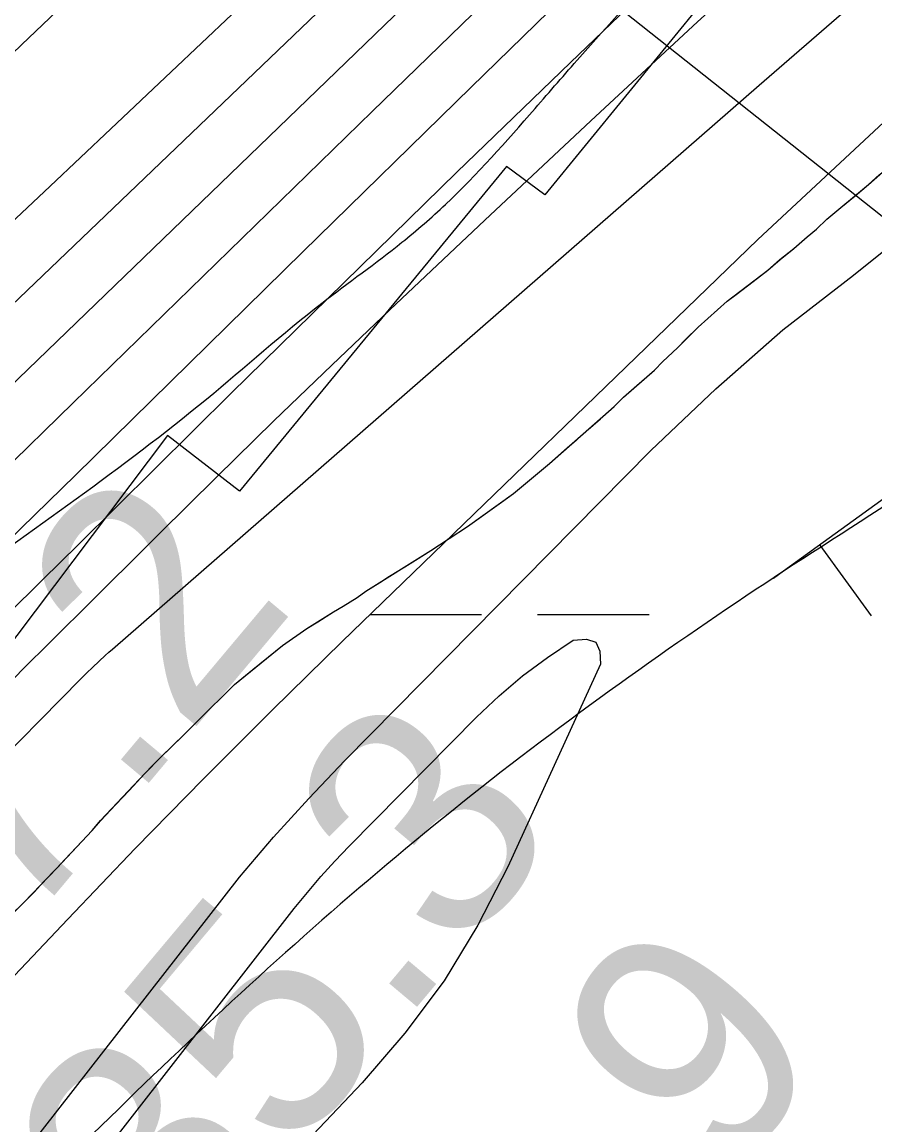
# Model space of a CAD drawing. Extents: x 3297735 to 3335592, y 670436 to 695807.
# Drawn here: x 3316659.5 to 3316903.6, y 685149.8 to 685465.4 of the extents above; entities that cross this region are included whole.
import ezdxf

# ---------------------------------------------------------------- set-up
doc = ezdxf.new("R2010")
doc.units = 0
for name, color, linetype in [('V-BORW-LINE', 7, 'Continuous'), ('V-RIVR-EDGE', 7, 'Continuous'), ('V-RIVR-RANG', 7, 'Continuous'), ('V-ROAD-CNTR', 7, 'Continuous'), ('V-RRAP-RVMT', 7, 'Continuous'), ('V-SITE-VEGE', 7, 'Continuous'), ('V-TOPO-DPTH', 7, 'Continuous'), ('V-TOPO-MAJR', 7, 'Continuous'), ('V-TOPO-MINR', 7, 'Continuous'), ('V-TOPO-WATR', 7, 'Continuous'), ('V-WETL-SWMP', 7, 'Continuous')]:
    doc.layers.add(name, color=color, linetype=linetype)

msp = doc.modelspace()

# ---------------------------------------------------------------- linework, layer by layer
at = {"layer": 'V-BORW-LINE'}
msp.add_line((3316887.87, 685315.76), (3316902.52, 685295.5), dxfattribs=at)
msp.add_lwpolyline([(3316964.58, 685213.63), (3316984.96, 685238.42), (3317039.84, 685309.76), (3317050.82, 685326.2), (3317054.83, 685334.95), (3317057.06, 685343.91), (3317056.93, 685351.95), (3317053.72, 685364.27), (3317049.18, 685376.6), (3317043.14, 685397.31), (3317039.1, 685406.25), (3317036.4, 685409.51), (3317033.08, 685411.64), (3317025.81, 685412.8), (3317019.08, 685411.43), (3317006.7, 685404.96), (3316969.6, 685374.9), (3316923.55, 685341.55), (3316877.47, 685308.24), (3316874.62, 685306.21)], dxfattribs=at)
msp.add_spline([(3316061.01, 684544.36), (3316135.34, 684614.19), (3316346.29, 684828.49), (3316466.3, 684935.52), (3316626.3, 685093.57), (3316788.38, 685244.33), (3316877.47, 685308.24), (3316969.6, 685374.9), (3317033.08, 685411.64), (3317049.18, 685376.6), (3317057.06, 685343.91), (3317039.84, 685309.76), (3316928.31, 685169.53), (3316829.65, 685056.06), (3316730.33, 684938.36), (3316434.29, 684621.25), (3316410.65, 684596.16), (3316253.94, 684422.11), (3316103.33, 684269.5), (3316073.91, 684247.09), (3315985.73, 684193.77), (3315930.13, 684161.55), (3315892.39, 684158.56), (3315864.27, 684183.3), (3315846.92, 684211.68), (3315835.32, 684240.32), (3315902.79, 684341.51), (3315992.43, 684454.77), (3316024.29, 684502.77), (3316061.01, 684544.36)], degree=3, dxfattribs=at)
at = {"layer": 'V-RIVR-EDGE'}
msp.add_spline([(3314332.49, 682283.88), (3314344.9, 682287.34), (3314358.11, 682294.67), (3314374.42, 682306.27), (3314394.23, 682317.08), (3314408.21, 682327.13), (3314425.7, 682339.88), (3314434.25, 682347.62), (3314443.2, 682360.39), (3314457.6, 682381.68), (3314472.41, 682411.9), (3314491.89, 682447.14), (3314503.96, 682468.44), (3314519.93, 682495.54), (3314540.57, 682530.4), (3314569.78, 682579.57), (3314586.92, 682612.5), (3314605.25, 682653.56), (3314623.97, 682696.17), (3314633.36, 682728.33), (3314641.57, 682755.46), (3314653.64, 682774.82), (3314666.86, 682788.36), (3314689.79, 682808.86), (3314699.9, 682821.24), (3314716.62, 682840.2), (3314742.69, 682874.26), (3314774.59, 682914.13), (3314793.27, 682940.45), (3314809.22, 682961.74), (3314829.46, 682991.55), (3314848.16, 683027.19), (3314871.52, 683064.75), (3314895.3, 683112.39), (3314930.72, 683167.75), (3314952.14, 683204.16), (3315057.23, 683357.85), (3315078.23, 683381.84), (3315092.99, 683392.28), (3315101.15, 683395.75), (3315113.56, 683398.05), (3315130.23, 683396.45), (3315136.44, 683396.05), (3315142.65, 683398.75), (3315151.58, 683404.93), (3315172.97, 683426.6), (3315192.78, 683442.06), (3315207.17, 683456.37), (3315216.51, 683472.25), (3315223.52, 683484.25), (3315237.14, 683502.83), (3315242.2, 683511.35), (3315243.01, 683524.54), (3315244.19, 683529.19), (3315255.48, 683547.77), (3315279.6, 683579.13), (3315294, 683598.87), (3315305.28, 683613.19), (3315309.97, 683627.14), (3315311.93, 683637.22), (3315317.77, 683644.96), (3315323.59, 683648.05), (3315323.6, 683652.31), (3315326.33, 683655.8), (3315330.61, 683660.83), (3315336.05, 683665.85), (3315339.95, 683675.54), (3315343.47, 683686.39), (3315346.59, 683695.69), (3315347.02, 683710.43), (3315347.43, 683722.45), (3315345.14, 683737.19), (3315345.17, 683749.99), (3315346.75, 683761.23), (3315349.48, 683764.32), (3315349.87, 683767.43), (3315354.17, 683779.05), (3315358.47, 683794.55), (3315362.36, 683800.36), (3315370.14, 683808.48), (3315374.42, 683815.84), (3315383.4, 683837.92), (3315387.32, 683854.98), (3315386.95, 683864.67), (3315385.03, 683871.27), (3315388.14, 683875.14), (3315392.8, 683876.29), (3315394.75, 683880.94), (3315403.32, 683896.43), (3315419.29, 683923.54), (3315433.69, 683947.55), (3315437.2, 683954.52), (3315436.83, 683961.11), (3315438, 683964.99), (3315450.86, 683988.61), (3315458.62, 683992.47), (3315462.51, 683995.17), (3315464.08, 684002.54), (3315468.77, 684016.49), (3315478.5, 684033.53), (3315498.34, 684056.75), (3315513.5, 684070.67), (3315521.28, 684082.29), (3315523.23, 684087.32), (3315534.89, 684097.76), (3315545.01, 684110.54), (3315557.06, 684124.08), (3315577.68, 684151.17), (3315590.51, 684164.33), (3315598.31, 684180.21), (3315604.16, 684192.6), (3315609.61, 684201.51), (3315623.63, 684224.74), (3315637.65, 684249.92), (3315651.66, 684270.43), (3315661.01, 684285.92), (3315665.69, 684296.38), (3315668.82, 684306.85), (3315671.54, 684310.72), (3315680.49, 684322.72), (3315685.93, 684326.58), (3315687.49, 684332.01), (3315687.51, 684337.44), (3315690.62, 684340.92), (3315706.17, 684356.78), (3315715.11, 684366.84), (3315728.72, 684382.71), (3315735.34, 684392), (3315740.79, 684400.13), (3315746.24, 684410.2), (3315754.02, 684419.87), (3315767.64, 684436.9), (3315797.18, 684465.14), (3315824.41, 684496.87), (3315835.68, 684508.87), (3315845.4, 684518.93), (3315855.91, 684533.25), (3315917.34, 684595.92), (3315957, 684638.09), (3315987.3, 684659.73), (3316015.28, 684684.48), (3316035.1, 684702.27), (3316044.05, 684713.5), (3316063.1, 684733.62), (3316100.42, 684768.43), (3316125.29, 684791.63), (3316138.51, 684803.62), (3316150.97, 684823.37), (3316159.55, 684843.13), (3316165.42, 684865.99), (3316173.99, 684881.48), (3316197.71, 684908.18), (3316229.61, 684945.33), (3316249.82, 684965.06), (3316275.47, 684987.88), (3316301.52, 685015.35), (3316311.24, 685022.31), (3316314.74, 685028.11), (3316324.84, 685037.01), (3316331.06, 685041.26), (3316337.27, 685045.12), (3316343.88, 685050.92), (3316349.72, 685059.83), (3316371.5, 685083.43), (3316388.59, 685096.18), (3316398.7, 685107.41), (3316416.19, 685122.87), (3316443.39, 685146.08), (3316453.89, 685155.74), (3316462.82, 685158.82), (3316468.64, 685163.46), (3316479.54, 685177.01), (3316494.69, 685189.77), (3316513.34, 685202.13), (3316536.65, 685221.08), (3316559.19, 685238.47), (3316587.17, 685262.45), (3316636.9, 685301.49), (3316712.28, 685357.54), (3316745.31, 685384.99), (3316768.23, 685402.39), (3316780.67, 685413.21), (3316806.33, 685440.68), (3316819.16, 685455.39), (3316844.44, 685481.7), (3316866.97, 685499.48), (3316882.51, 685511.08), (3316905.85, 685537.39), (3316931.9, 685564.08), (3316969.21, 685598.5), (3316985.92, 685613.59), (3317001.86, 685628.67), (3317017.8, 685644.53), (3317028.68, 685652.65), (3317037.23, 685661.16), (3317052.77, 685673.53), (3317075.3, 685687.82), (3317092.39, 685696.31), (3317103.26, 685703.27), (3317111.03, 685709.84), (3317130.87, 685733.84), (3317147.6, 685754.74), (3317177.16, 685789.18), (3317206.31, 685816.64), (3317272.79, 685885.12), (3317325.67, 685938.89), (3317356.77, 685972.16), (3317386.71, 686002.34), (3317409.64, 686022.45), (3317459.38, 686063.82), (3317493.18, 686088.94), (3317516.11, 686108.66), (3317520.01, 686116.02), (3317520.41, 686123), (3317527.04, 686135.78), (3317538.34, 686157.08), (3317553.89, 686174.89), (3317576.04, 686194.22), (3317585.76, 686203.89), (3317597.05, 686222.09), (3317609.5, 686237.57), (3317632.05, 686261.95), (3317642.16, 686270.84), (3317659.25, 686280.88), (3317668.58, 686290.17), (3317678.68, 686299.45), (3317692.67, 686308.33), (3317712.1, 686324.19), (3317733.86, 686344.3), (3317749.03, 686362.49), (3317772.75, 686387.25), (3317794.13, 686406.59), (3317815.49, 686421.66), (3317821.72, 686429.79), (3317831.45, 686444.5), (3317837.3, 686456.89), (3317843.89, 686458.43), (3317852.43, 686461.9), (3317865.64, 686468.46), (3317881.56, 686479.28), (3317892.45, 686489.33), (3317902.56, 686501.72), (3317906.85, 686510.63), (3317912.32, 686528.84), (3317916.61, 686539.69), (3317920.89, 686544.72), (3317931.77, 686551.67), (3317955.46, 686567.51), (3317973.73, 686582.98), (3317979.95, 686591.88), (3317987.35, 686602.72), (3318007.57, 686624.78), (3318020.39, 686634.83), (3318018.46, 686637.55), (3318030.91, 686653.42), (3318034.78, 686650.69), (3318039.45, 686656.89), (3318050.33, 686664.62), (3318082.55, 686680.82), (3318124.1, 686700.89), (3318142.75, 686715.97), (3318149.36, 686724.09), (3318148.6, 686727.59), (3318152.1, 686732.62), (3318161.82, 686744.62), (3318168.45, 686756.23), (3318174.67, 686766.3), (3318184.4, 686779.46), (3318196.08, 686795.33), (3318211.63, 686812.75), (3318220.97, 686823.97), (3318223.7, 686833.27), (3318227.6, 686840.63), (3318232.66, 686847.21), (3318235.79, 686857.67), (3318240.07, 686864.64), (3318252.91, 686883.22), (3318274.69, 686907.6), (3318298.01, 686928.49), (3318327.13, 686944.7), (3318349.26, 686951.63), (3318362.06, 686955.09), (3318370.22, 686961.27), (3318383.46, 686983.73), (3318391.25, 686996.51), (3318395.14, 686999.99), (3318401.73, 686999.97), (3318407.55, 687001.12), (3318412.6, 687003.82), (3318416.49, 687008.86), (3318422.71, 687016.98), (3318440.6, 687037.49), (3318448.75, 687040.19), (3318453.03, 687042.89), (3318455.76, 687051.42), (3318462.38, 687060.32), (3318484.92, 687082.76), (3318499.31, 687098.23), (3318510.59, 687111), (3318518.77, 687124.94), (3318525, 687134.62), (3318537.83, 687148.55), (3318566.2, 687172.14), (3318582.53, 687190.71), (3318592.64, 687203.1), (3318612.48, 687228.64), (3318628.44, 687251.87), (3318642.05, 687266.57), (3318646.35, 687279.75), (3318655.68, 687290.58), (3318665.01, 687298.71), (3318672.79, 687309.16), (3318676.7, 687321.17), (3318685.65, 687333.94), (3318691.49, 687344.4), (3318699.27, 687352.91), (3318716.37, 687367.22), (3318716.79, 687379.24), (3318717.6, 687392.04), (3318724.22, 687404.82), (3318732, 687415.66), (3318742.88, 687423.77), (3318760.35, 687430.71), (3318770.05, 687431.07), (3318780.9, 687428.33), (3318786.73, 687436.46), (3318804.23, 687454.26), (3318817.46, 687473.23), (3318829.91, 687487.55), (3318848.96, 687509.6), (3318869.19, 687534.37), (3318894.08, 687564.56), (3318929.49, 687611.78), (3318945.82, 687629.19), (3318962.93, 687646.99), (3318977.7, 687660.53), (3318993.65, 687679.88), (3319024.36, 687709.28), (3319059.37, 687753.01), (3319086.2, 687782.03), (3319108.76, 687809.51), (3319125.86, 687827.3), (3319135.21, 687842.41), (3319146.89, 687859.44), (3319161.67, 687877.63), (3319172.56, 687889.63), (3319185.79, 687908.6), (3319206.81, 687940.73), (3319238.34, 687987.58), (3319258.18, 688014.29), (3319282.31, 688048.74), (3319299.82, 688074.29), (3319310.71, 688085.9), (3319319.65, 688093.25), (3319326.26, 688101.37), (3319337.16, 688116.08), (3319351.92, 688127.68), (3319358.93, 688137.36), (3319372.55, 688156.33), (3319390.83, 688181.1), (3319409.12, 688207.04), (3319418.85, 688220.59), (3319428.57, 688231.03), (3319452.68, 688254.63), (3319466.67, 688269.33), (3319477.96, 688285.59), (3319487.29, 688294.49), (3319498.17, 688304.55), (3319498.19, 688312.3), (3319502.08, 688317.33), (3319523.48, 688343.65), (3319546.04, 688372.29), (3319572.1, 688405.58), (3319583.39, 688420.29), (3319604.77, 688443.12), (3319614.49, 688453.95), (3319630.05, 688470.2), (3319645.61, 688490.33), (3319664.28, 688513.94), (3319677.9, 688534.07), (3319689.59, 688553.04), (3319707.1, 688579.37), (3319721.91, 688607.25)], degree=3, dxfattribs=at)
at = {"layer": 'V-RIVR-RANG'}
msp.add_line((3317213.45, 685165.39), (3316398.91, 685812.02), dxfattribs=at)
at = {"layer": 'V-ROAD-CNTR'}
msp.add_spline([(3318355.38, 686051.3), (3318152.32, 685849.21), (3317971.77, 685680.36), (3317879.74, 685589.85), (3317723.99, 685436.46), (3317466.16, 685164.57), (3316895.44, 684580.91), (3316387.02, 684055.72), (3316009.45, 683669.58), (3315932.19, 683586.32), (3315870.39, 683508.68), (3315498.43, 682865.39)], degree=3, dxfattribs=at)
at = {"layer": 'V-RRAP-RVMT'}
for p, q in [((3316874.41, 685495.83), (3316809.14, 685415.98)), ((3316798.18, 685424.07), (3316721.76, 685331.19)), ((3316809.14, 685415.98), (3316798.18, 685424.07)), ((3316701.14, 685347.09), (3316637.01, 685262.13)), ((3316721.76, 685331.19), (3316701.14, 685347.09))]:
    msp.add_line(p, q, dxfattribs=at)
at = {"layer": 'V-SITE-VEGE'}
msp.add_lwpolyline([(3316652.15, 685205.89), (3316660.13, 685213.51), (3316669.49, 685223.25), (3316679.55, 685234.05), (3316681.97, 685236.89), (3316694.62, 685250.34), (3316699.31, 685255.13), (3316705.9, 685261.51), (3316709.71, 685265.4), (3316720.3, 685275.86), (3316734.03, 685287.05), (3316740.99, 685291.86), (3316748.65, 685296.67), (3316751.44, 685298.28), (3316755.45, 685300.78), (3316757.88, 685302.56), (3316776.52, 685314.15), (3316786.96, 685321.1), (3316800.18, 685330.53), (3316810.44, 685339.05), (3316829.02, 685355.38), (3316831.62, 685358.04), (3316840.48, 685365.84), (3316842.91, 685368.32), (3316847.07, 685372.22), (3316852.97, 685378.07), (3316861.31, 685385.52), (3316872.96, 685394.41), (3316876.44, 685397.43), (3316880.43, 685400.63), (3316884.25, 685404), (3316886.86, 685406.13), (3316889.81, 685408.97), (3316901.8, 685418.91), (3316907.36, 685423.88)], dxfattribs=at)
at = {"layer": 'V-TOPO-DPTH'}
for points in [[(3317584.1, 686219.37), (3317262.46, 685906.6), (3317261.73, 685905.88), (3316932.8, 685587.62), (3316884.46, 685540.75), (3316836.19, 685493.82), (3316788.02, 685446.78), (3316739.91, 685399.68), (3316674.78, 685335.76), (3316659.29, 685320.56), (3316643.81, 685305.36), (3316628.32, 685290.16), (3316612.84, 685274.95), (3316538.87, 685202.28), (3316486.2, 685150.95), (3316433.27, 685099.9)], [(3317584.1, 686219.37), (3317262.46, 685906.6), (3317261.73, 685905.88), (3316932.8, 685587.62), (3316884.46, 685540.75), (3316836.19, 685493.82), (3316788.02, 685446.78), (3316739.91, 685399.68), (3316674.78, 685335.76), (3316659.29, 685320.56), (3316643.81, 685305.36), (3316628.32, 685290.16), (3316612.84, 685274.95), (3316538.87, 685202.28), (3316486.2, 685150.95), (3316433.27, 685099.9)], [(3317288.86, 685975.78), (3317264.15, 685951.09), (3317239.37, 685926.47), (3317214.46, 685901.99), (3317189.47, 685877.58), (3317089.24, 685780.19), (3317014.04, 685707.19), (3316938.78, 685634.24), (3316863.46, 685561.36), (3316788.09, 685488.53), (3316664.05, 685368.79), (3316641.74, 685347.25), (3316619.43, 685325.71), (3316597.13, 685304.16), (3316574.83, 685282.61), (3316552.5, 685261.1), (3316530.12, 685239.63), (3316507.67, 685218.24), (3316485.18, 685196.9), (3316477.05, 685189.22), (3316450.51, 685164.02)], [(3316450.51, 685164.02), (3316477.05, 685189.22), (3316485.18, 685196.9), (3316507.67, 685218.24), (3316530.12, 685239.63), (3316552.5, 685261.1), (3316574.83, 685282.61), (3316597.13, 685304.16), (3316619.43, 685325.71), (3316641.74, 685347.25), (3316664.05, 685368.79), (3316788.09, 685488.53), (3316863.46, 685561.36), (3316938.78, 685634.24), (3317014.04, 685707.19), (3317089.24, 685780.19), (3317189.47, 685877.58), (3317214.46, 685901.99), (3317239.37, 685926.47), (3317264.15, 685951.09), (3317288.86, 685975.78)], [(3316456.91, 685259.3), (3316535.75, 685338.64), (3316551.27, 685354.15), (3316566.85, 685369.58), (3316582.54, 685384.91), (3316598.29, 685400.17), (3316659.33, 685458.88), (3316705.79, 685503.3), (3316752.42, 685547.55), (3316799.3, 685591.53), (3316846.35, 685635.32), (3316992.24, 685770.35)], [(3316992.24, 685770.35), (3316846.35, 685635.32), (3316799.3, 685591.53), (3316752.42, 685547.55), (3316705.79, 685503.3), (3316659.33, 685458.88), (3316598.29, 685400.17), (3316582.54, 685384.91), (3316566.85, 685369.58), (3316551.27, 685354.15), (3316535.75, 685338.64), (3316456.91, 685259.3)], [(3316400.69, 685158.75), (3316585.96, 685341.05), (3316589.43, 685344.45), (3316592.92, 685347.84), (3316596.42, 685351.21), (3316599.94, 685354.56), (3316612.83, 685366.82), (3316622.81, 685376.28), (3316632.8, 685385.74), (3316642.79, 685395.19), (3316652.8, 685404.62), (3316667.51, 685418.47), (3316684.87, 685434.84), (3316702.21, 685451.22), (3316719.53, 685467.62), (3316736.84, 685484.04), (3316950.06, 685686.49)], [(3316950.06, 685686.49), (3316736.84, 685484.04), (3316719.53, 685467.62), (3316702.21, 685451.22), (3316684.87, 685434.84), (3316667.51, 685418.47), (3316652.8, 685404.62), (3316642.79, 685395.19), (3316632.8, 685385.74), (3316622.81, 685376.28), (3316612.83, 685366.82), (3316599.94, 685354.56), (3316596.42, 685351.21), (3316592.92, 685347.84), (3316589.43, 685344.45), (3316585.96, 685341.05), (3316400.69, 685158.75)], [(3316479.18, 685099.49), (3316656.17, 685276.61), (3316661.19, 685281.63), (3316666.22, 685286.65), (3316671.25, 685291.66), (3316676.29, 685296.67), (3316698.81, 685319.08), (3316715.17, 685335.22), (3316731.61, 685351.29), (3316748.17, 685367.23), (3316764.81, 685383.09), (3316791.91, 685408.71), (3316822.28, 685437.18), (3316852.82, 685465.47), (3316883.61, 685493.49), (3316914.57, 685521.33)]]:
    msp.add_lwpolyline(points, dxfattribs=at)
at = {"layer": 'V-TOPO-MAJR'}
msp.add_lwpolyline([(3316299.89, 684505.74), (3316591.95, 685054.41), (3316721.78, 685220.7), (3316731.48, 685232.14), (3316741.57, 685243.24), (3316751.92, 685254.1), (3316839.47, 685342.8), (3316858.03, 685360.47), (3316877.26, 685377.34), (3316897.5, 685392.98), (3317337.98, 685746.23), (3317361.33, 685769.99), (3317384.56, 685793.87), (3317407.61, 685817.92), (3317430.53, 685842.09), (3317490.17, 685905.46), (3317542.95, 685961.28), (3317595.91, 686016.93)], dxfattribs=at)
at = {"layer": 'V-TOPO-MINR'}
for points in [[(3316445.02, 684986.43), (3316480.94, 685016.78), (3316516.03, 685048.02), (3316549.87, 685080.61), (3316582.88, 685114.1), (3316672.56, 685208.72), (3316691.9, 685228.87), (3316711.42, 685248.85), (3316731.2, 685268.57), (3316751.15, 685288.12), (3316870.11, 685403.19), (3316910.25, 685440.61), (3316951.28, 685477), (3316993.62, 685511.85), (3317036.85, 685545.67), (3317084.02, 685581.2), (3317348.38, 685804.4), (3317360.07, 685816.24), (3317371.66, 685828.17), (3317383.17, 685840.18), (3317599.37, 686067.51)], [(3316450.51, 685164.02), (3316477.05, 685189.22), (3316485.18, 685196.9), (3316507.67, 685218.24), (3316530.12, 685239.63), (3316552.5, 685261.1), (3316574.83, 685282.61), (3316597.13, 685304.16), (3316619.43, 685325.71), (3316641.74, 685347.25), (3316664.05, 685368.79), (3316788.09, 685488.53), (3316863.46, 685561.36), (3316938.78, 685634.24), (3317014.04, 685707.19), (3317089.24, 685780.19), (3317189.47, 685877.58), (3317214.46, 685901.99), (3317239.37, 685926.47), (3317264.15, 685951.09), (3317288.86, 685975.78)], [(3316443.87, 685133.68), (3316481.75, 685169.71), (3316519.43, 685205.96), (3316556.98, 685242.34), (3316589.65, 685274.19), (3316610.76, 685294.75), (3316631.88, 685315.32), (3316652.99, 685335.88), (3316674.11, 685356.44), (3316759.75, 685439.81), (3316823.71, 685502.03), (3316887.7, 685564.22), (3316951.71, 685626.38), (3317015.76, 685688.52), (3317211, 685877.84), (3317230.74, 685897.08), (3317250.41, 685916.38), (3317270, 685935.78), (3317289.52, 685955.24), (3317308.98, 685974.76)], [(3316456.91, 685259.3), (3316535.75, 685338.64), (3316551.27, 685354.15), (3316566.85, 685369.58), (3316582.54, 685384.91), (3316598.29, 685400.17), (3316659.33, 685458.88), (3316705.79, 685503.3), (3316752.42, 685547.55), (3316799.3, 685591.53), (3316846.35, 685635.32), (3316992.24, 685770.35)], [(3316400.69, 685158.75), (3316585.96, 685341.05), (3316589.43, 685344.45), (3316592.92, 685347.84), (3316596.42, 685351.21), (3316599.94, 685354.56), (3316612.83, 685366.82), (3316622.81, 685376.28), (3316632.8, 685385.74), (3316642.79, 685395.19), (3316652.8, 685404.62), (3316667.51, 685418.47), (3316684.87, 685434.84), (3316702.21, 685451.22), (3316719.53, 685467.62), (3316736.84, 685484.04), (3316950.06, 685686.49)], [(3316332.27, 685070.44), (3316526.88, 685260.2), (3316535.41, 685268.5), (3316543.97, 685276.77), (3316552.55, 685285.02), (3316561.16, 685293.24), (3316564.32, 685296.25), (3316571.36, 685302.96), (3316578.38, 685309.67), (3316585.4, 685316.38), (3316592.42, 685323.1), (3316599.44, 685329.82), (3316606.45, 685336.55), (3316613.47, 685343.27), (3316620.49, 685349.98), (3316869.4, 685588.22), (3316929.55, 685645.94)], [(3316452.81, 685096.09), (3316520.51, 685162.43), (3316634.99, 685275.76), (3316645.12, 685285.79), (3316655.25, 685295.81), (3316665.38, 685305.83), (3316675.52, 685315.84), (3316719.48, 685359.28), (3316751.68, 685390.93), (3316783.98, 685422.48), (3316816.43, 685453.87), (3316848.99, 685485.15), (3316973.48, 685604.18)], [(3316479.18, 685099.49), (3316656.17, 685276.61), (3316661.19, 685281.63), (3316666.22, 685286.65), (3316671.25, 685291.66), (3316676.29, 685296.67), (3316698.81, 685319.08), (3316715.17, 685335.22), (3316731.61, 685351.29), (3316748.17, 685367.23), (3316764.81, 685383.09), (3316791.91, 685408.71), (3316822.28, 685437.18), (3316852.82, 685465.47), (3316883.61, 685493.49), (3316914.57, 685521.33)], [(3316387.17, 684983.68), (3316676.37, 685277.51), (3316676.55, 685277.7), (3316677.92, 685279.07), (3316679.73, 685280.84), (3316683.27, 685284.12), (3316684.32, 685285.06), (3316685.39, 685286), (3316870.44, 685447.35), (3316946.9, 685513.67)], [(3316620.62, 685061.9), (3316737.43, 685211.71), (3316741.17, 685216.33), (3316745.01, 685220.87), (3316749, 685225.26), (3316753.1, 685229.56), (3316789.57, 685266.51), (3316796.03, 685272.6), (3316802.76, 685278.36), (3316809.89, 685283.62), (3316817.28, 685288.55), (3316821.01, 685288.85), (3316823.72, 685287.99), (3316824.9, 685285.41), (3316825.06, 685281.67), (3316798.57, 685223.63), (3316789.94, 685206.97), (3316780.29, 685191.01), (3316769.09, 685176.08), (3316756.87, 685161.85), (3316630.29, 685028.52)]]:
    msp.add_lwpolyline(points, dxfattribs=at)
at = {"layer": 'V-TOPO-WATR'}
msp.add_lwpolyline([(3316433.27, 685099.9), (3316486.2, 685150.95), (3316538.87, 685202.28), (3316612.84, 685274.95), (3316628.32, 685290.16), (3316643.81, 685305.36), (3316659.29, 685320.56), (3316674.78, 685335.76), (3316739.91, 685399.68), (3316788.02, 685446.78), (3316836.19, 685493.82), (3316884.46, 685540.75), (3316932.8, 685587.62), (3317261.73, 685905.88), (3317262.46, 685906.6), (3317584.1, 686219.37)], dxfattribs=at)
at = {"layer": 'V-WETL-SWMP'}
for p, q in [((3316759.03, 685295.84), (3316791.02, 685295.84)), ((3316807.02, 685295.84), (3316839.02, 685295.84))]:
    msp.add_line(p, q, dxfattribs=at)
for points in [[(3316831.62, 685358.03), (3316835.44, 685361.41), (3316840.48, 685365.84), (3316842.91, 685368.32), (3316847.08, 685372.22), (3316849.5, 685374.7), (3316852.97, 685378.07), (3316861.31, 685385.52), (3316863.92, 685387.48), (3316868.79, 685391.21), (3316872.96, 685394.41), (3316876.43, 685397.43), (3316880.43, 685400.63), (3316884.25, 685404), (3316886.86, 685406.13), (3316889.81, 685408.97), (3316893.81, 685412.34), (3316897.98, 685415.71), (3316901.8, 685418.91), (3316904.93, 685421.75)], [(3316657.01, 685210.5), (3316660.13, 685213.51), (3316663.08, 685216.52), (3316665.68, 685219.35), (3316669.49, 685223.25), (3316671.75, 685225.73), (3316675.04, 685229.27), (3316679.54, 685234.05), (3316681.97, 685236.88), (3316686.3, 685241.49), (3316690.12, 685245.56), (3316694.62, 685250.34), (3316696.88, 685252.65), (3316699.31, 685255.12), (3316701.91, 685257.61), (3316705.9, 685261.51), (3316709.72, 685265.4), (3316720.3, 685275.86), (3316725.51, 685280.12), (3316734.03, 685287.05), (3316740.99, 685291.86), (3316744.12, 685293.82), (3316748.65, 685296.67), (3316751.44, 685298.28), (3316755.45, 685300.78), (3316757.88, 685302.56), (3316761.89, 685305.05), (3316764.67, 685306.83), (3316769.03, 685309.51), (3316772.16, 685311.47), (3316776.52, 685314.15), (3316786.96, 685321.1), (3316796.71, 685328.04), (3316800.18, 685330.53), (3316810.44, 685339.05), (3316815.65, 685343.67), (3316818.08, 685345.79), (3316821.55, 685348.81), (3316825.03, 685351.83), (3316829.02, 685355.38), (3316831.62, 685358.03)]]:
    msp.add_lwpolyline(points, dxfattribs=at)

# ---------------------------------------------------------------- texts
at = {"layer": 'V-RIVR-RANG'}
for s, p in [('17.2', (3316626.47, 685165.09)), ('35.3', (3316703.24, 685101)), ('29.9', (3316779.83, 685036.71))]:
    msp.add_text(s, height=67, rotation=49.9983, dxfattribs=at).set_placement(p)

doc.saveas('drawing.dxf')
